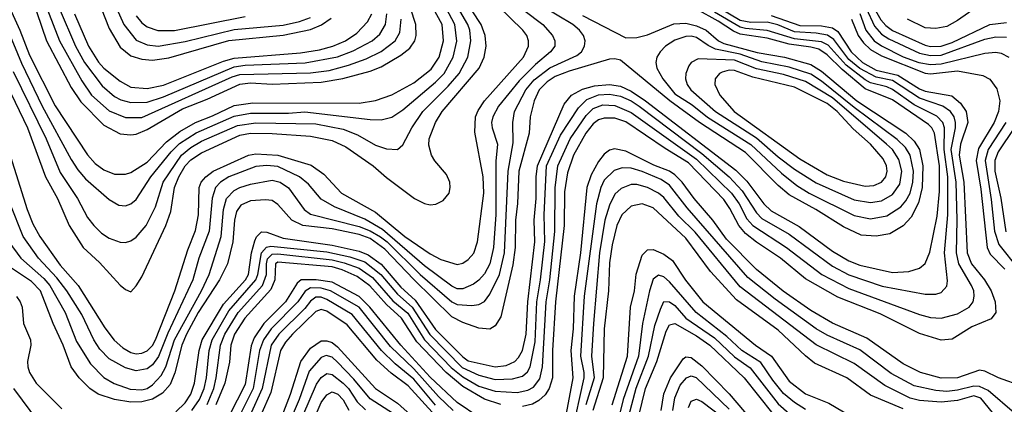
# Model space of a CAD drawing. Header units: inches. Extents: x 884549 to 1028252, y 526810 to 653624.
# Tile 316 of 656: x 891941 to 895562, y 622452 to 623868. Entities that reach past the tile are written whole.
import ezdxf

# ---------------------------------------------------------------- set-up
doc = ezdxf.new("R2010")
doc.units = ezdxf.units.IN
doc.header["$MEASUREMENT"] = 0
doc.layers.add('A8692', color=7, linetype='Continuous')

msp = doc.modelspace()

# ---------------------------------------------------------------- linework, layer by layer
at = {"layer": 'A8692', "color": 5}
for points, elevation in [([(895035.2, 623995.2), (895108, 623868), (895126.2, 623846.2), (895150, 623828.7), (895270, 623773.7), (895290, 623769.3), (895330, 623770.1), (895370, 623784.1), (895508.8, 623850), (895570, 623857.2)], 3820), ([(891863.7, 623690), (891969.8, 623470), (892036.6, 623290), (892080.7, 623210), (892122.8, 623110), (892174.5, 623030), (892234.5, 622974.5), (892310, 622891), (892330, 622875.2), (892350, 622867), (892370, 622888.8), (892390, 622922.2), (892479, 623110), (892497.4, 623162.6), (892510.2, 623250), (892526.2, 623290), (892550, 623329.7), (892570, 623352), (892610, 623378.1), (892750, 623442.6), (892790, 623450.8), (892870, 623448.9), (893010, 623439.5), (893090, 623423.2), (893140.1, 623400.1), (893241.1, 623330), (893290, 623287.2), (893393, 623210), (893430, 623191.7), (893450, 623187.2), (893471.1, 623188.9), (893497.9, 623202.1), (893519.9, 623230), (893524.6, 623250), (893523.1, 623270), (893510, 623298.5), (893468.2, 623348.2), (893455.5, 623370), (893445.9, 623405.9), (893447.4, 623430), (893470.3, 623490), (893494.6, 623530), (893630.2, 623690), (893649, 623730), (893656.7, 623770), (893652.4, 623810), (893638.4, 623850), (893572.1, 623952.1)], 4120), ([(891887.6, 623950), (891942, 623830), (891977.2, 623737.2), (892071, 623551), (892190, 623370.7), (892218.4, 623338.4), (892250, 623314.9), (892290, 623299.9), (892330, 623299.7), (892350, 623306), (892410, 623343.9), (892481.4, 623418.6), (892530, 623457), (892587.5, 623490), (892650, 623514.1), (892730, 623552.7), (892798.3, 623561.7), (893190, 623561.3), (893249.5, 623570.5), (893310, 623591.1), (893390, 623636.1), (893453.8, 623686.2), (893483.7, 623730), (893500, 623790), (893494.3, 623850), (893430, 623969.3)], 4180), ([(893730, 623953.8), (893864.7, 623850), (893900.2, 623810), (893908.7, 623790), (893908.7, 623770), (893893.3, 623750), (893837.3, 623702.7), (893777.3, 623642.7), (893701.7, 623550), (893680.5, 623510), (893676.3, 623490), (893678.9, 623470), (893697.9, 623410), (893692.2, 623347.8), (893691.5, 623151.5), (893682.8, 623030), (893670, 622969.5), (893650, 622932.2), (893630, 622908.8), (893610, 622894.8), (893570, 622877.6), (893550, 622878), (893530, 622887.2), (893430, 622962.4), (893275.6, 623095.6), (893210, 623133.3), (893098.9, 623178.9), (893050, 623206.9), (893003.1, 623263.1), (892970.2, 623290.2), (892890, 623327.9), (892850, 623331.3), (892810, 623327.6), (892710, 623289.2), (892679.5, 623270), (892661.3, 623250), (892649.1, 623210.9), (892637.8, 623090), (892599.8, 622990), (892578.3, 622910), (892485.6, 622714.4), (892451.7, 622628.3), (892430, 622597.8), (892410, 622583.2), (892370, 622575.9), (892330, 622587), (892270, 622620.1), (892235.5, 622655.5), (892213.5, 622690), (892170, 622782.4), (892113.9, 622870), (892077.4, 622917.4), (892010.4, 622990), (891954.2, 623070), (891906.7, 623190)], 4060), ([(891986.1, 623950), (892040, 623790), (892130, 623619), (892166.2, 623566.2), (892250, 623479.5), (892310, 623447.8), (892350, 623443.8), (892370, 623447.1), (892410, 623463.6), (892539.6, 623540.4), (892630, 623575.1), (892750, 623630.9), (892790, 623635.4), (892870, 623631.3), (893050, 623637.5), (893128.9, 623651.1), (893230, 623678.3), (893270, 623694.5), (893343.1, 623736.9), (893376.2, 623763.8), (893393.8, 623790), (893399.5, 623810), (893398.3, 623850), (893377.7, 623910)], 4220), ([(891880.4, 623450), (891968.9, 623170), (891990, 623116.1), (892015.5, 623070), (892090, 622964), (892155.7, 622890), (892253.8, 622733.8), (892288.5, 622688.5), (892320, 622660), (892350, 622643), (892370, 622638.8), (892390, 622641.1), (892410, 622649.7), (892430, 622668.6), (892440.6, 622690), (892511.4, 622870), (892558.9, 623021.1), (892587.5, 623092.5), (892598.4, 623150), (892601.3, 623250), (892608.6, 623270), (892625.7, 623290), (892652.5, 623310), (892782.9, 623370), (892810, 623373.8), (892890, 623369.8), (893012.4, 623332.4), (893059.9, 623299.9), (893123.9, 623230), (893250, 623159.6), (893357.3, 623070), (893450, 623006.3), (893490, 622985.3), (893550, 622966.8), (893570, 622971.4), (893590, 622984.8), (893610.9, 623009.1), (893624, 623050), (893647.9, 623230), (893645.1, 623290), (893614.3, 623454.3), (893617.1, 623510), (893626.6, 623533.4), (893650.3, 623570), (893794.2, 623730), (893811.6, 623770), (893812.4, 623790), (893805.7, 623810), (893791.7, 623830), (893699.3, 623919.3)], 4080), ([(891900.8, 623050), (891945.3, 622990), (892030, 622915.5), (892052.1, 622890), (892108.3, 622790), (892150, 622683), (892201.9, 622601.9), (892250, 622551.4), (892288.9, 622528.8), (892347.7, 622507.7), (892390, 622505.7), (892410, 622511), (892430, 622523.6), (892461.9, 622558.1), (892478.5, 622590), (892510.8, 622690), (892610, 622870), (892637.8, 622930), (892681.6, 623070), (892691.1, 623170), (892702.1, 623210), (892730, 623239.3), (892750, 623250.3), (892790, 623262.2), (892870, 623277.6), (892898.8, 623270), (892929.4, 623249.4), (892987.2, 623170), (893010, 623152.5), (893190, 623106.6), (893230, 623090.8), (893268.4, 623068.4), (893292.4, 623050), (893414, 622930), (893530, 622829.5), (893550, 622820.3), (893603.9, 622816.1), (893630, 622819.9), (893650, 622831.3), (893670, 622857.4), (893705, 622930), (893724, 623010), (893736.9, 623310), (893755.2, 623415.2), (893754.7, 623490), (893760.8, 623530), (893802.5, 623610), (893833.4, 623646.6), (893890, 623691.4), (893990, 623735.9), (894006.9, 623750), (894018.1, 623770), (894020.7, 623790), (894014.8, 623810), (893999.4, 623830), (893975.5, 623850), (893859.4, 623919.4)], 4040), ([(891917, 623677), (892038.5, 623430), (892090, 623305.4), (892153.9, 623210), (892190, 623140.2), (892213.3, 623110), (892242.1, 623082.1), (892270, 623064.2), (892310, 623048.9), (892330, 623047.6), (892350, 623053.9), (892370, 623067.6), (892405.6, 623110), (892440.4, 623179.6), (892468.9, 623270), (892535.8, 623370), (892570, 623397.7), (892610, 623420.9), (892741.9, 623478.1), (892810, 623488.4), (893030, 623484.2), (893130, 623465.3), (893183.8, 623443.8), (893250, 623406.3), (893290, 623393), (893330, 623390.1), (893350, 623407.1), (893382.8, 623470), (893423.4, 623530), (893517, 623623), (893557.5, 623670), (893588.5, 623730), (893600.6, 623790), (893596.5, 623830), (893589.4, 623850), (893542.2, 623930)], 4140), ([(895470, 623921.1), (895390, 623864.6), (895350, 623843.4), (895310, 623835.3), (895270, 623838.6), (895206.1, 623870)], 3780), ([(894010, 623883.6), (894170, 623801), (894210, 623802), (894250, 623812.4), (894346.7, 623853.3), (894390, 623855), (894430, 623845.4), (894465.3, 623830), (894510.3, 623790.3), (894530, 623780.8), (894652.4, 623747.6), (894753.7, 623730), (894850, 623703.5), (894890, 623678.8), (895019.3, 623570), (895199.1, 623450), (895230, 623421.2), (895250.3, 623390), (895262.2, 623330), (895259.8, 623250), (895245.9, 623194.1), (895218.9, 623141.1), (895190, 623108.8), (895140.2, 623079.9), (895090, 623071), (895035, 623075), (894970, 623105.6), (894869.1, 623169.1), (894770, 623223.2), (894730, 623257.3), (894610, 623379.1), (894441.2, 623490), (894332.2, 623570), (894150, 623719.2), (894130, 623723.8), (894110, 623722.3), (893961.3, 623678.7), (893910, 623659.2), (893880.5, 623639.5), (893851.8, 623610), (893832.4, 623570), (893818.6, 623510), (893814.1, 623450), (893776.5, 623310), (893771.3, 623191.3), (893764, 623130), (893762.7, 623030), (893754.6, 622965.4), (893710, 622774.7), (893690, 622741.2), (893670, 622729.6), (893630, 622732.2), (893570, 622753.8), (893530, 622774.6), (893390, 622911.4), (893283.8, 623023.8), (893230, 623062.7), (893190, 623077.2), (893090, 623098.7), (892982.6, 623110), (892941.4, 623130), (892890, 623187.5), (892870, 623202.1), (892845.6, 623205.6), (892790, 623201.6), (892754.4, 623185.6), (892738.5, 623161.5), (892730.7, 623130), (892725.1, 623050), (892704.8, 622970), (892676.4, 622910), (892596.9, 622790), (892554.7, 622710), (892537.1, 622670), (892511.8, 622568.2), (892494.5, 622525.5), (892466.7, 622493.3), (892430, 622471.8), (892390, 622461.5), (892350, 622460.5), (892289.2, 622470), (892230.1, 622490), (892199.4, 622510), (892159.5, 622550), (892130.3, 622590.3), (892101.6, 622670), (892063.8, 622750), (892017.9, 622870), (891984.2, 622904.2), (891888.7, 622968.7)], 4020), ([(891897.8, 623830), (891947.8, 623707.8), (892023.4, 623550), (892130, 623353.6), (892155, 623315), (892182.8, 623282.8), (892270, 623206.2), (892305.8, 623185.8), (892330, 623183), (892350, 623190.9), (892370, 623206.7), (892423.3, 623290), (892497.8, 623382.2), (892528.2, 623411.8), (892590, 623451.7), (892730, 623512.8), (892790, 623524.4), (892930, 623524.6), (892990, 623529.5), (893230, 623500.1), (893270, 623499.2), (893310, 623509), (893350, 623536.6), (893470, 623637.7), (893501.4, 623670), (893534.8, 623730), (893548.5, 623788.5), (893541, 623850), (893509.3, 623910)], 4160), ([(892040.6, 623910), (892087.8, 623790), (892170, 623642.5), (892205.3, 623590), (892270, 623532.6), (892330, 623508), (892390, 623507.7), (892722.5, 623657.5), (892750, 623666.4), (893010, 623672), (893078.6, 623681.4), (893150, 623700.6), (893215.7, 623724.3), (893270, 623750.4), (893321.6, 623790), (893339.1, 623820.9), (893343.4, 623870)], 4240), ([(892085.8, 623910), (892145.9, 623770), (892179.9, 623710), (892244.8, 623624.8), (892290, 623584.9), (892313.1, 623573.1), (892350, 623563.1), (892410, 623565), (892470, 623584), (892730, 623694.8), (892770, 623700.4), (892991, 623709), (893110, 623731.3), (893166.9, 623753.1), (893237.5, 623790), (893265.2, 623814.8), (893285.9, 623850), (893290.7, 623890)], 4260), ([(892142.1, 623890), (892194.3, 623770), (892231.3, 623711.3), (892250.2, 623690.2), (892310, 623641.3), (892350, 623620.2), (892410, 623614.4), (892470, 623626.7), (892690, 623714.9), (892730, 623726.5), (892973.9, 623746.1), (893043.1, 623756.9), (893092.5, 623770), (893138.7, 623790), (893181, 623819), (893220.4, 623859.6), (893236.2, 623890)], 4280), ([(892240.2, 623910), (892270, 623835.6), (892310, 623767.3), (892350, 623735.6), (892390, 623722.2), (892430, 623719.4), (892490, 623727.6), (892710, 623791.1), (892910, 623810.6), (893010, 623832), (893050.8, 623849.2), (893086.8, 623873.2)], 4320), ([(892297.2, 623910), (892324.3, 623850), (892370, 623792.3), (892410, 623775.7), (892450, 623770.9), (892550, 623787.9), (892730, 623831.4), (892910, 623847.8), (892970, 623861.3), (893010, 623876)], 4340), ([(892370, 623882.1), (892390, 623856.2), (892410, 623842.2), (892448.8, 623828.8), (892510, 623828.2), (892770, 623879.6)], 4360), ([(892515.1, 622424.9), (892550, 622457.4), (892570, 622490), (892584.3, 622530), (892600.8, 622650), (892612.6, 622690), (892690, 622820.4), (892771.7, 622910), (892781.9, 622930), (892793, 623010), (892805.7, 623054.3), (892811.5, 623068.5), (892830, 623086.8), (892850, 623085.6), (892910, 623063.5), (893090, 623037.7), (893190, 623015.7), (893223.1, 623003.1), (893270, 622967.7), (893343, 622883), (893395.8, 622835.8), (893470, 622728.2), (893570, 622627.5), (893590, 622612.7), (893690, 622590.8), (893730, 622594.8), (893761.8, 622610), (893775.8, 622624.2), (893789.7, 622650), (893803.4, 622710), (893810.1, 622830), (893835.2, 623050), (893832.6, 623130), (893840.8, 623210), (893839.7, 623290), (893844.7, 623330), (893943.1, 623556.9), (893970.3, 623590), (894010, 623612.9), (894055.1, 623624.9), (894110, 623629.9), (894150, 623623), (894190, 623605), (894241.9, 623570), (894574.1, 623314.1), (894614.3, 623274.3), (894677.3, 623190), (894704.2, 623164.2), (894806.7, 623106.7), (894930, 623016.3), (894990, 622980.4), (895030, 622965.1), (895150, 622937.8), (895210, 622941.7), (895250, 622953.9), (895270, 622970.9), (895288.2, 623011.8), (895315.3, 623144.7), (895323.9, 623236.1), (895322.7, 623330), (895304.9, 623450), (895295.5, 623470), (895282.8, 623482.8), (895150, 623572.9), (895050, 623613.8), (894964.8, 623684.8), (894910, 623739), (894879.1, 623759.1), (894850, 623767.5), (894770, 623777.4), (894690, 623799.8), (894590, 623815), (894565.3, 623825.3), (894510, 623862.7), (894430, 623906.7)], 3980), ([(892574.1, 622430), (892601.7, 622470), (892618.9, 622510), (892627.8, 622550), (892638.2, 622650), (892649, 622690), (892710, 622796.1), (892809.1, 622910), (892816.8, 622930), (892829.7, 623010.3), (892848.7, 623031.3), (892865.1, 623034.9), (893070, 623013.2), (893155.4, 622995.4), (893210, 622976.5), (893269.6, 622930), (893330, 622857.4), (893384, 622810), (893448.9, 622708.9), (893568.3, 622588.3), (893630, 622559.8), (893690, 622544.2), (893753.7, 622546.3), (893790, 622556.1), (893808.6, 622571.4), (893818.3, 622590), (893837.1, 622682.9), (893842.7, 622830), (893856.6, 622910), (893871.9, 623051.9), (893869.1, 623150), (893878.8, 623330), (893930, 623443.2), (893996.3, 623543.7), (894026, 623574), (894070, 623591.5), (894110, 623594.2), (894150, 623586.8), (894190, 623569), (894218.5, 623550), (894450, 623375), (894549.8, 623289.8), (894597.9, 623237.9), (894650, 623157), (894670, 623136.7), (894770, 623078.4), (894930, 622960.7), (894990, 622929.1), (895112.7, 622887.3), (895270, 622857.4), (895310, 622857.2), (895330, 622864.2), (895350, 622887.4), (895352.9, 622907.1), (895342.2, 623010), (895353.4, 623150), (895354.3, 623290), (895340.2, 623390), (895341.7, 623470), (895335.8, 623490), (895313.4, 623513.4), (895230, 623555.2), (895150, 623611.2), (895130, 623620.5), (895070, 623635.1), (895050, 623647), (894980.5, 623700.5), (894913.7, 623773.7), (894890, 623786.4), (894790, 623798.2), (894690, 623828.7), (894610, 623835.3), (894590, 623840.9), (894495.8, 623895.8)], 3960), ([(892630, 622452.1), (892654.6, 622510), (892663.9, 622550), (892679.7, 622670), (892695.3, 622710), (892744, 622790), (892833.6, 622890), (892848.7, 622930), (892848.1, 622970), (892852.4, 622987.6), (892870, 623004.6), (892890, 623006.2), (893090, 622983.7), (893133.7, 622973.7), (893190, 622952.9), (893238.9, 622918.9), (893313.8, 622833.8), (893368, 622788), (893429.5, 622690), (893527.7, 622587.7), (893570, 622553.6), (893630, 622519.1), (893690, 622500.4), (893770, 622495.7), (893810, 622504.7), (893830, 622516.1), (893853.5, 622546.5), (893863.2, 622590), (893876.5, 622830), (893890.8, 622910), (893908.3, 623088.3), (893909.6, 623249.6), (893920, 623330), (893965.2, 623430), (894024.6, 623515.4), (894050, 623541.2), (894085.7, 623554.3), (894130, 623552.3), (894190, 623526.7), (894430, 623354.8), (894558.3, 623230), (894587, 623190), (894615.4, 623135.4), (894636.5, 623110), (894760.3, 623030), (894891, 622930), (894990, 622879.2), (895250, 622783.1), (895290, 622772.5), (895330, 622769.7), (895390, 622784.9), (895432.3, 622810), (895446.8, 622830), (895451.2, 622850), (895449.1, 622870), (895440.8, 622890), (895394.4, 622970), (895385.6, 623010), (895388.7, 623131.3), (895384.1, 623270), (895366.4, 623390), (895381.6, 623470), (895382.7, 623490), (895377.4, 623510), (895364, 623530), (895335.9, 623550), (895250, 623579.4), (895150, 623644.6), (895090, 623656.6), (895030, 623688.7), (894990, 623721.5), (894935.1, 623795.1), (894910.9, 623810.9), (894870, 623818.6), (894790, 623823.9), (894728.9, 623848.9), (894690, 623859), (894630, 623857.6), (894590, 623865.4), (894511.7, 623911.7)], 3940), ([(894703.8, 623883.8), (894810, 623847), (894890, 623845.2), (894930, 623837.7), (894950, 623825.2), (894998.1, 623750), (895040.3, 623710), (895090, 623682.8), (895170, 623664), (895250, 623613.2), (895270, 623605), (895368.2, 623588.2), (895401.1, 623561.1), (895421.4, 623530), (895427.5, 623490), (895400.3, 623410), (895395.7, 623370), (895413.3, 623270), (895425.1, 623010), (895440.6, 622970), (895488.5, 622910), (895513.8, 622870), (895527.4, 622830), (895530.3, 622790), (895512.8, 622767.2), (895442.6, 622737.4), (895370, 622692.7), (895330, 622688.8), (895250, 622713.3), (895105.2, 622785.2), (894950, 622846.2), (894830, 622914.4), (894738.8, 622990), (894650, 623049.3), (894610, 623081.4), (894586, 623110), (894552.8, 623172.8), (894530, 623205.7), (894400.9, 623340.9), (894314.2, 623394.2), (894170, 623492.4), (894130, 623505.7), (894090, 623506), (894070, 623499.5), (894050, 623484.9), (894022.9, 623450), (893978.1, 623370), (893955.1, 623304.9), (893945, 623235), (893943.7, 623110), (893911.7, 622830), (893900.5, 622650), (893900.3, 622550), (893887.8, 622510), (893872.8, 622487.2), (893850, 622466.2), (893826.5, 622453.5), (893790, 622443.9)], 3920), ([(895030, 623890.6), (895052.4, 623830), (895083.1, 623790), (895110, 623771.8), (895190, 623731.9), (895247.3, 623710), (895290, 623703.5), (895330, 623705.8), (895490, 623745.4), (895530, 623748.4), (895550, 623744.5), (895578.8, 623730)], 3860), ([(895054.1, 623910), (895084.5, 623844.5), (895110, 623814.3), (895137.1, 623797.1), (895250, 623745.4), (895290, 623736.5), (895330, 623737.3), (895490, 623796.5), (895530, 623805.5), (895570, 623804.1)], 3840), ([(895000.2, 623870), (895024.7, 623810), (895043.3, 623783.3), (895070, 623758.6), (895110, 623734.8), (895270, 623671.3), (895290.8, 623669.2), (895390, 623679.6), (895482.7, 623662.7), (895508.8, 623648.8), (895533.9, 623613.9), (895545.4, 623570), (895540.3, 623530), (895524.6, 623490), (895466.5, 623393.5), (895457.8, 623350), (895475.5, 623244.5), (895498.6, 623030), (895510, 623005), (895563.7, 622950)], 3880), ([(895658.6, 623561.4), (895538.9, 623381.1), (895526.6, 623350), (895526.5, 623310), (895549, 623211), (895566.9, 623086.9)], 3840), ([(895567.3, 623490), (895502.8, 623390), (895490.7, 623350), (895513.2, 623206.8), (895525, 623090), (895541.2, 623041.2), (895613.5, 622950)], 3860), ([(895630, 622518.2), (895540.2, 622550), (895490, 622573.9), (895470, 622577.9), (895390, 622549.5), (895330, 622549), (895253.7, 622570), (895190, 622601.3), (895056.2, 622696.2), (894930, 622751.4), (894850, 622797.9), (894748.7, 622868.7), (894650, 622949), (894540.2, 623060.2), (894490, 623130.1), (894421.5, 623210), (894377.4, 623270), (894350, 623296.9), (894330, 623310), (894272.9, 623332.9), (894170, 623384.2), (894127.7, 623392.3), (894110, 623388.4), (894090, 623373.3), (894070, 623345.6), (894042.4, 623297.6), (894026.4, 623250), (894002.8, 623010), (893979.6, 622850), (893975.9, 622730), (893967.1, 622650), (893975.5, 622550), (893950, 622419.2)], 3880), ([(895599.3, 622419.3), (895502.7, 622502.7), (895470, 622518.3), (895450, 622519.3), (895390, 622504.3), (895350, 622499.6), (895310, 622503.2), (895230, 622520.4), (895145.4, 622565.4), (895030, 622652.4), (894910, 622707.1), (894870, 622730), (894719.1, 622839.1), (894618.9, 622918.9), (894395.6, 623175.6), (894330, 623259), (894299.3, 623279.3), (894230, 623309.1), (894190, 623321.6), (894156.8, 623323.2), (894127.5, 623312.5), (894090, 623276.9), (894077.7, 623250), (894062.1, 623190), (894016.5, 622850), (894003.3, 622630), (894015.6, 622570), (894015.3, 622550), (893970, 622344.1)], 3860), ([(895561.2, 622370), (895475.4, 622475.4), (895450, 622483.9), (895390, 622466.7), (895330, 622460.4), (895250, 622467), (895215.5, 622475.5), (895122.1, 622522.1), (895010, 622602.5), (894870, 622671), (894590, 622884.6), (894425.4, 623085.4), (894365.1, 623145.1), (894310, 623213.4), (894290, 623230.1), (894250, 623250.9), (894210, 623261.4), (894190, 623261.5), (894152.8, 623247.2), (894130, 623225.9), (894110, 623185.1), (894093.1, 623130), (894073.7, 623010), (894051, 622750), (894043.6, 622630), (894053.2, 622550), (894022.5, 622450)], 3840), ([(895190, 622435.7), (895070, 622485.8), (894983.1, 622550), (894864.1, 622604.1), (894830, 622630.5), (894730, 622724.8), (894577.2, 622837.2), (894481.8, 622941.8), (894390, 623063.7), (894270, 623175.8), (894229.9, 623190.1), (894190, 623181.5), (894155, 623150), (894136.7, 623110), (894120.2, 623039.8), (894110, 622972.7), (894105.6, 622870), (894090.8, 622730), (894086.1, 622550), (894049.2, 622430)], 3820), ([(894119.3, 622450), (894176, 622630), (894187.5, 622810), (894202, 622870), (894208.4, 622931.6), (894230, 623001), (894250, 623020.4), (894270, 623022), (894310, 623004.9), (894342.1, 622982.1), (894389, 622909), (894453, 622830), (894646.6, 622670), (894706.1, 622630), (894770, 622537.1), (894830, 622491), (894916.8, 622456.8), (895030, 622389.5)], 3780), ([(893710, 622451.7), (893650, 622471.8), (893570, 622517.4), (893508.9, 622570), (893401.9, 622681.9), (893345.2, 622770), (893290, 622819.7), (893228.9, 622888.9), (893182.5, 622922.5), (893127.1, 622947.1), (893090, 622957.9), (892890, 622975.7), (892881.4, 622970), (892878.9, 622910), (892864.7, 622875.3), (892768.9, 622770), (892731.5, 622710), (892718.1, 622670), (892713, 622607), (892695.8, 622530), (892662.8, 622450)], 3920), ([(893630, 622404.6), (893550, 622458.5), (893450, 622552.3), (893342.2, 622670), (893228.8, 622810), (893190, 622848.9), (893090, 622902.5), (893031.1, 622911.1), (892975.8, 622910), (892961.4, 622898.6), (892919, 622830), (892838.5, 622750), (892803, 622697), (892791.9, 622668.1), (892770, 622525.8), (892711.3, 622410)], 3880), ([(894830, 622433.7), (894790, 622458.9), (894750, 622492.6), (894710, 622541.1), (894666, 622606), (894596.5, 622650), (894541.6, 622701.6), (894428.5, 622790), (894330, 622903.4), (894310, 622921.4), (894290, 622927.5), (894270, 622913), (894256.7, 622870), (894230.9, 622750), (894216.5, 622630), (894159.9, 622470), (894145.6, 622410)], 3760), ([(893535.4, 622430), (893481.3, 622481.3), (893390, 622583.1), (893304.6, 622664.6), (893189.5, 622810), (893084.5, 622870), (893050, 622880.1), (893010, 622880.9), (892990.7, 622869.3), (892964.1, 622830), (892866.3, 622730), (892837.1, 622690), (892823.5, 622650), (892799.4, 622510), (892749.4, 622410)], 3860), ([(891929.2, 622849.2), (891943.5, 622830), (891949.8, 622810), (891955.4, 622750), (891980.6, 622690), (891982.2, 622670), (891970.1, 622610), (891970.6, 622590), (891976.6, 622570), (892001.5, 622530), (892096.2, 622436.2)], 3980), ([(893470, 622449.8), (893390, 622544.6), (893321.4, 622601.4), (893271.2, 622650), (893163.5, 622783.5), (893070, 622837.9), (893050, 622846.5), (893030, 622846.8), (893010, 622831.9), (892990, 622804.6), (892894.5, 622710), (892866.2, 622670), (892833, 622510), (892787.1, 622410)], 3840), ([(894180.9, 622410), (894207.9, 622512.1), (894253.4, 622630), (894277.1, 622742.9), (894297, 622803), (894310, 622830.6), (894329.9, 622830.1), (894350, 622815.5), (894390.6, 622770), (894496.5, 622696.5), (894570, 622627.2), (894626.7, 622586.7), (894730, 622453.9), (894770, 622419)], 3740), ([(893469.6, 622410), (893370, 622520.4), (893307, 622567), (893254.8, 622614.8), (893145.4, 622745.4), (893070, 622795.5), (893050, 622801), (893030, 622794.2), (892944, 622710), (892918.4, 622681.6), (892899.8, 622650), (892864.4, 622495.6), (892827.1, 622410)], 3820), ([(894218.2, 622410), (894242.6, 622510), (894283.6, 622610), (894318, 622722), (894330, 622745.1), (894350, 622749.8), (894430, 622704.6), (894478.4, 622670), (894605.3, 622550), (894710, 622416.8)], 3720), ([(892906, 622410), (892936.7, 622490), (892974.4, 622610), (893010, 622659.1), (893050, 622685.9), (893070, 622686.3), (893090, 622679.6), (893110, 622664), (893250, 622510.9), (893330, 622456.1), (893449.8, 622350)], 3780), ([(893350, 622395.7), (893230, 622472.1), (893170, 622545.5), (893110, 622607), (893090, 622625.8), (893068.5, 622631.5), (893050, 622624.9), (893006.1, 622573.9), (892969.3, 622470), (892942.9, 622410)], 3760), ([(894299.3, 622430), (894310, 622490.8), (894334.4, 622550), (894380.4, 622619.6), (894390, 622627.2), (894410, 622624.3), (894450, 622594.2), (894550.4, 622490.4), (894669.5, 622350)], 3680), ([(892982, 622410), (893033, 622527), (893050, 622550.9), (893070, 622565.4), (893090, 622561.6), (893130.7, 622530.7), (893150, 622510), (893181.9, 622461.9), (893212.3, 622432.3)], 3740), ([(894342.5, 622430), (894350, 622476.3), (894370, 622522.3), (894393.3, 622550), (894410, 622557.5), (894428.8, 622551.2), (894550, 622434.9)], 3660), ([(891918.1, 622510), (892010, 622387.1)], 3960), ([(893019.8, 622390), (893050, 622458.9), (893070, 622487.5), (893090, 622498.4), (893110.7, 622490), (893130, 622468.3), (893151.3, 622431.3)], 3720), ([(894399.9, 622440.1), (894410, 622463.7), (894430, 622471.3), (894450, 622462.2), (894530, 622400.9)], 3640)]:
    msp.add_lwpolyline(points, dxfattribs=dict(at, elevation=elevation))
for points, elevation in [([(894410, 623807.5), (894390, 623805.9), (894350, 623792.5), (894316.2, 623770), (894296.2, 623750), (894283.6, 623730), (894279.8, 623710), (894283.6, 623690), (894305.5, 623650), (894350, 623595.6), (894414.2, 623554.2), (894470, 623509.7), (894630, 623408.7), (894742.9, 623302.9), (894798.3, 623258.3), (894844.5, 623230), (895010, 623146.9), (895070, 623135.1), (895130, 623146.1), (895181.2, 623178.8), (895199.2, 623200.8), (895214.9, 623230), (895225.3, 623270), (895227.6, 623310), (895215.4, 623370), (895197.8, 623397.8), (895167.3, 623427.3), (895010, 623544.8), (894890, 623641.5), (894850, 623667), (894770, 623693.8), (894670, 623712.4), (894590, 623741.5), (894500.1, 623760.1), (894472.9, 623772.9), (894430, 623802.4)], 4040), ([(894436.5, 623723.5), (894410.2, 623710), (894401.4, 623698.6), (894390.1, 623670), (894389.6, 623650), (894395, 623630), (894408.6, 623610), (894500.1, 623530), (894650, 623433.5), (894730, 623363.2), (894790, 623318), (894870, 623267.2), (895010, 623204.8), (895070, 623195.6), (895110, 623201.9), (895150, 623224.1), (895177.4, 623262.6), (895184.8, 623310), (895173.9, 623353.9), (895150, 623389.9), (895128.4, 623410), (894930, 623580.3), (894830, 623640.7), (894750, 623666.2), (894650, 623687.1), (894570, 623718.8)], 4060), ([(894550, 623682.5), (894524.5, 623675.5), (894514, 623670), (894498.2, 623650), (894497.1, 623630), (894515.3, 623590), (894568, 623530), (894810, 623355.8), (894910, 623297.5), (894970, 623274.2), (895050, 623255.6), (895082.3, 623257.7), (895110, 623269.7), (895125.9, 623290), (895130.8, 623310), (895128.1, 623330), (895115.8, 623355.8), (895069.9, 623410), (895006.2, 623466.2), (894946.9, 623530), (894910, 623559), (894790, 623620.1), (894636.4, 623656.3), (894570, 623681.6)], 4080)]:
    msp.add_lwpolyline(points, close=True, dxfattribs=dict(at, elevation=elevation))

doc.saveas('drawing.dxf')
